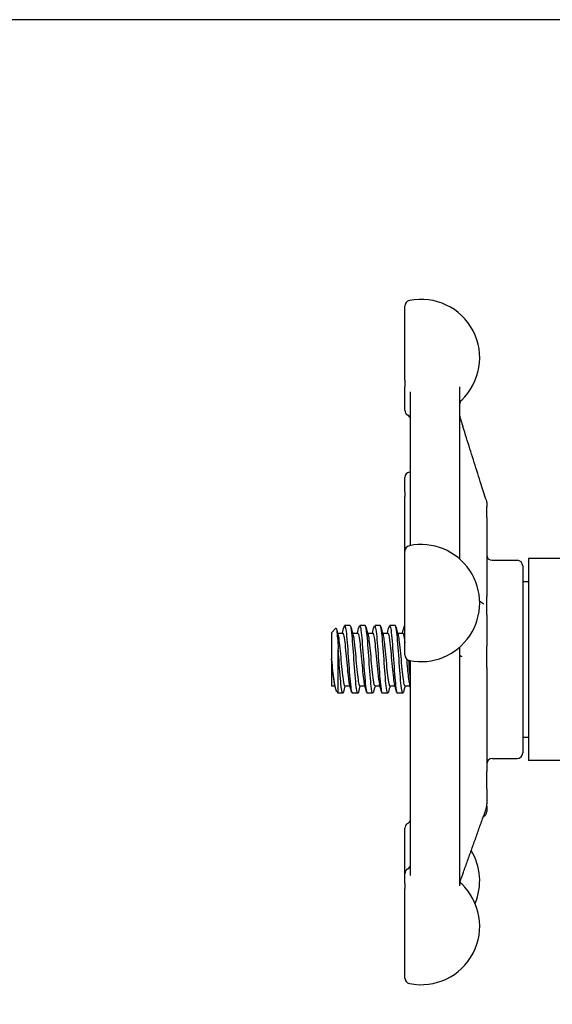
# Model space of a CAD drawing. Header units: inches. Extents: x 5 to 1128, y -85 to 748.
# Tile 354 of 656: x 465.86 to 468.81, y 694.47 to 699.94. Entities that reach past the tile are written whole.
import ezdxf

# ---------------------------------------------------------------- set-up
doc = ezdxf.new("R2010")
doc.units = ezdxf.units.IN
doc.header["$LTSCALE"] = 32
doc.header["$MEASUREMENT"] = 0
doc.layers.add('Dimension (ANSI)', color=7, linetype='Continuous', lineweight=25)
doc.layers.add('Visible (ANSI)', color=7, linetype='Continuous', lineweight=30)
doc.styles.add('Note Text (ANSI)', font='tahoma.ttf')
doc.dimstyles.new('SB Fraction-16 (ANSI)', dxfattribs={"dimscale": 32, "dimtxt": 0.125, "dimasz": 0.098425, "dimexe": 0.125, "dimexo": 0.0625, "dimgap": 0.031496, "dimtad": 0, "dimtih": 1, "dimtoh": 1, "dimdec": 4, "dimrnd": 1e-08, "dimzin": 0, "dimdsep": 46, "dimlunit": 5, "dimtxsty": 'Note Text (ANSI)', "dimcen": 0.09, "dimdle": 0.393701, "dimclrd": 256, "dimclre": 256, "dimclrt": 256, "dimadec": 0, "dimazin": 3, "dimtfac": 0.96, "dimtofl": 0, "dimtmove": 0, "dimatfit": 3, "dimfxl": 1, "dimfrac": 2, "dimtolj": 1, "dimtzin": 12, "dimlwd": -1, "dimlwe": -1, "dimarcsym": 0})

# ---------------------------------------------------------------- blocks, each defined once
blk = doc.blocks.new('*D19')
at = {"layer": 'Defpoints', "color": 0, "transparency": 16777216}
for p in [(484.7806, 699.9398), (324.6849, 555.9398), (484.7806, 555.9398)]:
    blk.add_point(p, dxfattribs=at)
at = {"layer": 'Dimension (ANSI)', "transparency": 16777216}
for p, q in [((482.7806, 699.9398), (320.6849, 699.9398)), ((324.6849, 696.7902), (324.6849, 635.4544)), ((324.6849, 559.0894), (324.6849, 629.4252)), ((482.7806, 555.9398), (320.6849, 555.9398))]:
    blk.add_line(p, q, dxfattribs=at)
for points in [[(324.16, 696.7902), (325.2098, 696.7902), (324.6849, 699.9398)], [(324.16, 559.0894), (325.2098, 559.0894), (324.6849, 555.9398)]]:
    blk.add_solid(points, dxfattribs=at)
at = {"layer": 'Dimension (ANSI)', "transparency": 16777216, "insert": (320.5519, 634.4465), "char_height": 4, "attachment_point": 1, "style": 'Note Text (ANSI)'}
blk.add_mtext('\\A1;144', dxfattribs=at)

msp = doc.modelspace()

# ---------------------------------------------------------------- linework, layer by layer
at = {"layer": 'Visible (ANSI)'}
for p, q in [((467.99627, 697.93916), (467.99627, 698.35062)), ((467.99627, 697.93916), (467.99627, 697.90424)), ((467.99627, 697.77223), (467.99627, 697.90424)), ((468.30002, 697.90136), (468.30002, 696.94669)), ((468.02752, 697.02152), (468.02752, 697.87471)), ((467.99627, 697.31962), (467.99627, 697.39846)), ((468.44571, 697.27769), (468.41465, 697.37606)), ((467.99627, 697.31962), (467.99627, 697.29323)), ((467.99627, 696.98969), (467.99627, 697.29323)), ((468.45002, 697.25891), (468.45002, 697.25893)), ((468.45002, 697.25891), (468.45002, 697.23657)), ((468.45002, 697.17641), (468.45002, 697.23657)), ((468.45002, 697.17641), (468.45002, 696.73801)), ((467.99627, 696.41406), (467.99627, 696.98969)), ((468.68127, 696.94986), (468.68127, 695.82822)), ((469.23877, 696.94986), (468.68127, 696.94986)), ((468.48127, 696.93904), (468.61877, 696.93904)), ((468.65002, 696.90779), (468.65002, 695.87029)), ((468.65002, 696.82079), (468.68127, 696.82079)), ((468.45002, 696.63573), (468.45002, 696.73801)), ((468.45002, 696.63573), (468.45002, 696.46334)), ((467.69294, 696.57654), (467.66205, 696.57654)), ((467.77627, 696.57654), (467.74538, 696.57654)), ((467.85961, 696.57654), (467.82872, 696.57654)), ((467.94294, 696.57654), (467.91205, 696.57654)), ((467.99627, 696.57654), (467.99538, 696.57654)), ((467.58877, 696.536), (467.61324, 696.56248)), ((467.58877, 696.536), (467.58877, 696.39227)), ((467.62261, 696.53487), (467.65127, 696.53487)), ((467.70594, 696.53487), (467.73461, 696.53487)), ((467.78928, 696.53487), (467.81794, 696.53487)), ((467.87261, 696.53487), (467.90127, 696.53487)), ((467.95594, 696.53487), (467.98461, 696.53487)), ((468.30002, 696.45705), (468.30002, 695.13258)), ((468.45002, 696.34394), (468.45002, 696.46334)), ((467.62624, 696.20154), (467.62624, 696.44747)), ((467.58877, 696.38905), (467.58877, 696.39227)), ((467.58877, 696.38905), (467.58877, 696.24321)), ((468.02627, 696.37708), (468.02627, 696.18519)), ((468.02752, 695.18903), (468.02752, 696.36904)), ((468.45002, 696.34394), (468.45002, 695.76628)), ((467.58877, 696.24321), (467.60738, 696.24321)), ((467.66205, 696.24321), (467.69071, 696.24321)), ((467.74538, 696.24321), (467.77405, 696.24321)), ((467.82871, 696.24321), (467.85738, 696.24321)), ((467.91205, 696.24321), (467.94071, 696.24321)), ((467.99538, 696.24321), (468.02405, 696.24321)), ((467.61811, 696.21034), (467.62624, 696.20154)), ((467.65127, 696.20154), (467.62624, 696.20154)), ((467.73461, 696.20154), (467.70372, 696.20154)), ((467.81794, 696.20154), (467.78705, 696.20154)), ((467.90127, 696.20154), (467.87038, 696.20154)), ((467.98461, 696.20154), (467.95372, 696.20154)), ((468.02627, 696.18519), (468.02752, 696.18394)), ((468.65002, 695.95729), (468.68127, 695.95729)), ((468.48127, 695.83904), (468.61877, 695.83904)), ((469.23877, 695.82822), (468.68127, 695.82822)), ((468.45002, 695.67163), (468.45002, 695.76628)), ((468.45002, 695.67163), (468.45002, 695.58743)), ((468.45002, 695.5738), (468.45002, 695.58743)), ((468.45002, 695.5738), (468.45002, 695.54529)), ((467.99627, 695.19919), (467.99627, 695.45183)), ((467.99627, 695.145), (467.99627, 695.19919)), ((467.99627, 695.145), (467.99627, 695.11846)), ((467.99627, 694.62081), (467.99627, 695.11846))]:
    msp.add_line(p, q, dxfattribs=at)
for centre, radius, start, end in [((468.02752, 698.35062), 0.03125, 101.53696, 180), ((468.08627, 698.0628), 0.325, 313.44984, 101.53696), ((468.33127, 697.80417), 0.03125, 133.44984, 180), ((468.02752, 697.77223), 0.03125, 180, 240), ((467.99627, 697.71811), 0.03125, 34.45908, 60), ((468.02752, 697.39846), 0.03125, 101.53696, 180), ((468.08627, 697.11065), 0.325, 100.41457, 101.53696), ((468.02752, 696.98969), 0.03125, 101.53696, 180), ((468.08627, 696.70187), 0.325, 258.46304, 101.53696), ((468.48127, 696.97029), 0.03125, 180, 270), ((468.61877, 696.90779), 0.03125, 0, 90), ((468.02752, 696.41406), 0.03125, 180, 258.46304), ((468.61877, 695.87029), 0.03125, 270, 0), ((468.48127, 695.80779), 0.03125, 90, 180), ((468.41877, 695.54529), 0.03125, 294.35359, 0), ((468.02752, 695.45183), 0.03125, 120, 180), ((467.99627, 695.50595), 0.03125, 300, 0), ((468.08627, 695.16126), 0.325, 337.12808, 31.09126), ((467.99627, 695.25332), 0.03125, 300, 0), ((468.02752, 695.19919), 0.03125, 120, 180), ((468.08627, 694.90862), 0.325, 258.46304, 46.55016), ((468.33127, 695.16725), 0.03125, 180, 226.55016), ((468.02752, 694.62081), 0.03125, 180, 258.46304)]:
    msp.add_arc(centre, radius, start, end, dxfattribs=at)
for points, knots in [([(468.02752, 697.7286), (468.02708, 697.72917), (468.02654, 697.72984), (468.02487, 697.73194), (468.02357, 697.73356), (468.02204, 697.73579)], [0.1804832, 0.1804832, 0.1804832, 0.1804832, 0.212229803, 0.212229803, 0.265287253, 0.265287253, 0.265287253, 0.265287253]), ([(468.30002, 697.745), (468.30002, 697.74484), (468.30002, 697.74467), (468.30002, 697.74448), (468.30002, 697.74444), (468.30002, 697.74435), (468.30002, 697.7443), (468.30002, 697.74411), (468.30002, 697.74399), (468.30002, 697.74362), (468.30002, 697.74338), (468.30003, 697.74218), (468.30003, 697.74127), (468.30008, 697.7398), (468.30009, 697.73942), (468.30013, 697.73887), (468.30014, 697.73872), (468.30016, 697.7384), (468.30018, 697.73823), (468.30021, 697.73791), (468.30021, 697.73784), (468.30023, 697.73769), (468.30024, 697.73761), (468.30025, 697.73748), (468.30026, 697.73744), (468.30027, 697.73736), (468.30027, 697.73732), (468.30029, 697.73721), (468.3003, 697.73713), (468.30032, 697.73697), (468.30033, 697.73688), (468.30039, 697.73647), (468.30043, 697.73628), (468.30077, 697.73445), (468.30138, 697.7329), (468.303, 697.72813), (468.30372, 697.72595), (468.30543, 697.72077), (468.30645, 697.71765), (468.30912, 697.70938), (468.31087, 697.70394), (468.31456, 697.69237), (468.31654, 697.68613), (468.31851, 697.67991)], [0, 0, 0, 0, 0.00164292, 0.00164292, 0.00196125, 0.00196125, 0.00298974, 0.00298974, 0.00572935, 0.00572935, 0.01119146, 0.01119146, 0.03370338, 0.03370338, 0.0412057, 0.0412057, 0.04370719, 0.04370719, 0.04627853, 0.04627853, 0.04690987, 0.04690987, 0.04754769, 0.04754769, 0.0478618, 0.0478618, 0.0481756, 0.0481756, 0.04880633, 0.04880633, 0.04976091, 0.04976091, 0.053868, 0.053868, 0.09357288, 0.09357288, 0.11889448, 0.11889448, 0.14943752, 0.14943752, 0.19601989, 0.19601989, 0.24613165, 0.24613165, 0.24613165, 0.24613165]), ([(468.41465, 697.37606), (468.40825, 697.39632), (468.40185, 697.41658), (468.38904, 697.4571), (468.38264, 697.47736), (468.36982, 697.51787), (468.36341, 697.53813), (468.35059, 697.57864), (468.34417, 697.59889), (468.33134, 697.6394), (468.32493, 697.65966), (468.31851, 697.67991)], [0.79930693, 0.79930693, 0.79930693, 0.79930693, 0.96239802, 0.96239802, 1.12548911, 1.12548911, 1.2885802, 1.2885802, 1.4516713, 1.4516713, 1.61476239, 1.61476239, 1.61476239, 1.61476239]), ([(468.44571, 697.27769), (468.44663, 697.27479), (468.44745, 697.27219), (468.44848, 697.26885), (468.4488, 697.26786), (468.44921, 697.26612), (468.44929, 697.26577), (468.44942, 697.2651), (468.44948, 697.26478), (468.44957, 697.26427), (468.4496, 697.26411), (468.44965, 697.26378), (468.44968, 697.26361), (468.44972, 697.2633), (468.44974, 697.26317), (468.44978, 697.26283), (468.44981, 697.26262), (468.44986, 697.26221), (468.44988, 697.26201), (468.44991, 697.26166), (468.44992, 697.26152), (468.44994, 697.26127), (468.44995, 697.26116), (468.44995, 697.26103), (468.44996, 697.26101), (468.44996, 697.26096), (468.44996, 697.26094), (468.44996, 697.2609), (468.44996, 697.26088), (468.44997, 697.26083), (468.44997, 697.2608), (468.44998, 697.26067), (468.44998, 697.26056), (468.45, 697.26009), (468.45002, 697.25966), (468.45002, 697.25911), (468.45002, 697.25902), (468.45002, 697.25893)], [0, 0, 0, 0, 0.028982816, 0.028982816, 0.05221636, 0.05221636, 0.057556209, 0.057556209, 0.061572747, 0.061572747, 0.063126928, 0.063126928, 0.064665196, 0.064665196, 0.065673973, 0.065673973, 0.067280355, 0.067280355, 0.068867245, 0.068867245, 0.070087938, 0.070087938, 0.070903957, 0.070903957, 0.071082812, 0.071082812, 0.071262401, 0.071262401, 0.07144218, 0.07144218, 0.071803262, 0.071803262, 0.073228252, 0.073228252, 0.077545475, 0.077545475, 0.078343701, 0.078343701, 0.078343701, 0.078343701]), ([(468.41953, 696.70692), (468.41965, 696.70685), (468.41985, 696.70673), (468.42054, 696.70633), (468.42105, 696.70603), (468.42232, 696.70525), (468.4231, 696.70475), (468.42614, 696.70268), (468.42824, 696.70099), (468.43029, 696.69921), (468.43074, 696.69881), (468.4315, 696.69813), (468.43181, 696.69784), (468.43186, 696.6978), (468.43186, 696.6978), (468.43186, 696.6978)], [0, 0, 0, 0, 0.006478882, 0.006478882, 0.014369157, 0.014369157, 0.024576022, 0.024576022, 0.055283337, 0.055283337, 0.065104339, 0.065104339, 0.075795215, 0.075795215, 0.07659181, 0.07659181, 0.07659181, 0.07659181]), ([(467.65851, 696.56967), (467.65978, 696.57449), (467.66105, 696.57687), (467.66232, 696.5765), (467.66633, 696.57534), (467.67034, 696.54685), (467.67435, 696.50147), (467.67836, 696.45609), (467.68237, 696.39482), (467.68639, 696.34008), (467.6904, 696.28536), (467.69441, 696.23836), (467.69842, 696.21631), (467.70018, 696.20659), (467.70195, 696.20181), (467.70372, 696.20186)], [7.5869975, 7.5869975, 7.5869975, 7.5869975, 7.8744508, 7.8744508, 7.8744508, 8.7817425, 8.7817425, 8.7817425, 9.688944, 9.688944, 9.688944, 10.5960559, 10.5960559, 10.5960559, 10.9955743, 10.9955743, 10.9955743, 10.9955743]), ([(467.73815, 696.20818), (467.7342, 696.19352), (467.73025, 696.20438), (467.72631, 696.23705), (467.72214, 696.27157), (467.71797, 696.32971), (467.7138, 696.38866), (467.70975, 696.4459), (467.7057, 696.50255), (467.70165, 696.53751), (467.69875, 696.56259), (467.69584, 696.5761), (467.69294, 696.57633)], [-17.5457438, -17.5457438, -17.5457438, -17.5457438, -16.6531776, -16.6531776, -16.6531776, -15.710016, -15.710016, -15.710016, -14.7941843, -14.7941843, -14.7941843, -14.1371669, -14.1371669, -14.1371669, -14.1371669]), ([(467.74184, 696.56962), (467.7434, 696.57551), (467.74497, 696.57775), (467.74653, 696.57584), (467.75054, 696.57095), (467.75455, 696.5389), (467.75855, 696.49143), (467.76256, 696.44396), (467.76657, 696.3821), (467.77058, 696.32848), (467.77459, 696.27486), (467.77859, 696.23063), (467.7826, 696.21199), (467.78408, 696.20509), (467.78557, 696.20175), (467.78705, 696.20182)], [13.8701828, 13.8701828, 13.8701828, 13.8701828, 14.2236185, 14.2236185, 14.2236185, 15.130291, 15.130291, 15.130291, 16.0368774, 16.0368774, 16.0368774, 16.9433783, 16.9433783, 16.9433783, 17.2787596, 17.2787596, 17.2787596, 17.2787596]), ([(467.82148, 696.20827), (467.81797, 696.19547), (467.81446, 696.20202), (467.81095, 696.22698), (467.80689, 696.25583), (467.80284, 696.30855), (467.79878, 696.36545), (467.79473, 696.4222), (467.79069, 696.48183), (467.78664, 696.52213), (467.78318, 696.55654), (467.77973, 696.5762), (467.77627, 696.57646)], [-23.8289291, -23.8289291, -23.8289291, -23.8289291, -23.0349282, -23.0349282, -23.0349282, -22.1173036, -22.1173036, -22.1173036, -21.2019377, -21.2019377, -21.2019377, -20.4203522, -20.4203522, -20.4203522, -20.4203522]), ([(467.82517, 696.56959), (467.82701, 696.57647), (467.82885, 696.57832), (467.83068, 696.57449), (467.83469, 696.56612), (467.83869, 696.53088), (467.8427, 696.48164), (467.8467, 696.4324), (467.85071, 696.37023), (467.85471, 696.31785), (467.85872, 696.26547), (467.86272, 696.224), (467.86673, 696.20861), (467.86795, 696.20393), (467.86916, 696.20168), (467.87038, 696.20177)], [20.1533681, 20.1533681, 20.1533681, 20.1533681, 20.5685395, 20.5685395, 20.5685395, 21.474622, 21.474622, 21.474622, 22.3806227, 22.3806227, 22.3806227, 23.2865421, 23.2865421, 23.2865421, 23.5619449, 23.5619449, 23.5619449, 23.5619449]), ([(467.90481, 696.20835), (467.9017, 696.197), (467.89859, 696.20054), (467.89548, 696.21915), (467.89146, 696.2432), (467.88744, 696.29188), (467.88342, 696.34729), (467.8794, 696.40265), (467.87538, 696.46351), (467.87137, 696.50752), (467.86745, 696.55048), (467.86353, 696.57647), (467.85961, 696.57654)], [-30.1121144, -30.1121144, -30.1121144, -30.1121144, -29.4082729, -29.4082729, -29.4082729, -28.4988988, -28.4988988, -28.4988988, -27.5903346, -27.5903346, -27.5903346, -26.7035376, -26.7035376, -26.7035376, -26.7035376]), ([(467.90851, 696.56959), (467.9106, 696.57736), (467.91269, 696.57862), (467.91478, 696.57258), (467.91878, 696.56101), (467.92279, 696.52291), (467.92679, 696.47218), (467.93079, 696.42146), (467.9348, 696.35921), (467.9388, 696.30815), (467.9428, 696.2571), (467.9468, 696.21835), (467.95081, 696.20603), (467.95178, 696.20305), (467.95275, 696.20164), (467.95372, 696.20173)], [26.4365534, 26.4365534, 26.4365534, 26.4365534, 26.9094187, 26.9094187, 26.9094187, 27.8149406, 27.8149406, 27.8149406, 28.7203847, 28.7203847, 28.7203847, 29.6257517, 29.6257517, 29.6257517, 29.8451302, 29.8451302, 29.8451302, 29.8451302]), ([(467.98815, 696.20846), (467.98551, 696.19881), (467.98288, 696.19956), (467.98025, 696.21156), (467.9762, 696.23003), (467.97215, 696.27471), (467.9681, 696.32895), (467.96405, 696.38312), (467.96001, 696.44561), (467.95596, 696.49318), (467.95192, 696.54068), (467.94788, 696.57223), (467.94384, 696.57611), (467.94354, 696.5764), (467.94324, 696.57653), (467.94294, 696.57652)], [-36.3952997, -36.3952997, -36.3952997, -36.3952997, -35.7999471, -35.7999471, -35.7999471, -34.8837719, -34.8837719, -34.8837719, -33.9686925, -33.9686925, -33.9686925, -33.0546668, -33.0546668, -33.0546668, -32.9867229, -32.9867229, -32.9867229, -32.9867229]), ([(467.61324, 696.56248), (467.61355, 696.56281), (467.61385, 696.56291), (467.61552, 696.56224), (467.61685, 696.55715), (467.61954, 696.53842), (467.62088, 696.52477), (467.62357, 696.49042), (467.6249, 696.46991), (467.62624, 696.44747)], [-0.57910031, -0.57910031, -0.57910031, -0.57910031, -0.53987265, -0.53987265, -0.36414387, -0.36414387, -0.18418584, -0.18418584, 0, 0, 0, 0]), ([(467.62487, 696.5265), (467.62565, 696.52369), (467.62644, 696.52015), (467.62723, 696.51588), (467.6315, 696.4927), (467.63577, 696.44872), (467.64004, 696.40194), (467.64431, 696.35517), (467.64858, 696.3069), (467.65285, 696.27688), (467.65592, 696.25534), (467.65898, 696.24363), (467.66205, 696.24342)], [8.1921353, 8.1921353, 8.1921353, 8.1921353, 8.3701398, 8.3701398, 8.3701398, 9.3362117, 9.3362117, 9.3362117, 10.3021816, 10.3021816, 10.3021816, 10.9955743, 10.9955743, 10.9955743, 10.9955743]), ([(467.65127, 696.53482), (467.6518, 696.53485), (467.65233, 696.53453), (467.65286, 696.53383), (467.65713, 696.52822), (467.6614, 696.49858), (467.66567, 696.45703), (467.66994, 696.41549), (467.67422, 696.3632), (467.67849, 696.32157), (467.68181, 696.28918), (467.68513, 696.26394), (467.68845, 696.2516)], [7.8539816, 7.8539816, 7.8539816, 7.8539816, 7.9736666, 7.9736666, 7.9736666, 8.9397805, 8.9397805, 8.9397805, 9.9057922, 9.9057922, 9.9057922, 10.6574206, 10.6574206, 10.6574206, 10.6574206]), ([(467.7082, 696.5264), (467.7111, 696.51567), (467.71399, 696.49533), (467.71689, 696.46865), (467.72116, 696.42933), (467.72543, 696.37732), (467.72969, 696.33387), (467.73396, 696.29044), (467.73823, 696.25677), (467.7425, 696.24665), (467.74346, 696.24436), (467.74442, 696.24329), (467.74538, 696.24336)], [14.4753206, 14.4753206, 14.4753206, 14.4753206, 15.1305271, 15.1305271, 15.1305271, 16.0959005, 16.0959005, 16.0959005, 17.061177, 17.061177, 17.061177, 17.2787596, 17.2787596, 17.2787596, 17.2787596]), ([(467.73461, 696.53459), (467.73725, 696.53447), (467.73989, 696.52596), (467.74253, 696.50963), (467.74679, 696.48325), (467.75106, 696.43717), (467.75533, 696.39024), (467.7596, 696.34331), (467.76387, 696.29684), (467.76813, 696.26982), (467.76935, 696.2621), (467.77057, 696.25604), (467.77179, 696.25168)], [14.1371669, 14.1371669, 14.1371669, 14.1371669, 14.734342, 14.734342, 14.734342, 15.6997554, 15.6997554, 15.6997554, 16.6650715, 16.6650715, 16.6650715, 16.9406059, 16.9406059, 16.9406059, 16.9406059]), ([(467.79153, 696.52651), (467.79225, 696.52394), (467.79297, 696.52075), (467.79369, 696.51695), (467.79795, 696.49448), (467.8022, 696.45116), (467.80646, 696.40463), (467.81091, 696.35595), (467.81537, 696.30523), (467.81982, 696.2748), (467.82278, 696.25453), (467.82575, 696.24369), (467.82871, 696.24349)], [20.7585059, 20.7585059, 20.7585059, 20.7585059, 20.9213285, 20.9213285, 20.9213285, 21.8840483, 21.8840483, 21.8840483, 22.8911764, 22.8911764, 22.8911764, 23.5619449, 23.5619449, 23.5619449, 23.5619449]), ([(467.81794, 696.53483), (467.8184, 696.53485), (467.81887, 696.53461), (467.81933, 696.53407), (467.8236, 696.52915), (467.82786, 696.50022), (467.83213, 696.45908), (467.8366, 696.416), (467.84106, 696.36082), (467.84553, 696.31794), (467.84873, 696.28724), (467.85192, 696.26356), (467.85512, 696.25168)], [20.4203522, 20.4203522, 20.4203522, 20.4203522, 20.5253788, 20.5253788, 20.5253788, 21.4902198, 21.4902198, 21.4902198, 22.5004247, 22.5004247, 22.5004247, 23.2237912, 23.2237912, 23.2237912, 23.2237912]), ([(467.87487, 696.5265), (467.87835, 696.51356), (467.88183, 696.48638), (467.88531, 696.45182), (467.88965, 696.40877), (467.89399, 696.35554), (467.89833, 696.31454), (467.90266, 696.27355), (467.907, 696.24598), (467.91134, 696.24342), (467.91157, 696.24328), (467.91181, 696.24321), (467.91205, 696.24322)], [27.0416912, 27.0416912, 27.0416912, 27.0416912, 27.8292662, 27.8292662, 27.8292662, 28.8105395, 28.8105395, 28.8105395, 29.7914432, 29.7914432, 29.7914432, 29.8451302, 29.8451302, 29.8451302, 29.8451302]), ([(467.90127, 696.53469), (467.90456, 696.53443), (467.90785, 696.52082), (467.91115, 696.4963), (467.91548, 696.46398), (467.91982, 696.41367), (467.92416, 696.36653), (467.9285, 696.31941), (467.93284, 696.27686), (467.93717, 696.25677), (467.9376, 696.2548), (467.93803, 696.25304), (467.93845, 696.25151)], [26.7035376, 26.7035376, 26.7035376, 26.7035376, 27.4478945, 27.4478945, 27.4478945, 28.4293123, 28.4293123, 28.4293123, 29.4103592, 29.4103592, 29.4103592, 29.5069765, 29.5069765, 29.5069765, 29.5069765]), ([(467.9582, 696.52631), (467.95991, 696.52015), (467.96162, 696.51068), (467.96333, 696.49823), (467.96765, 696.46667), (467.97198, 696.41687), (467.97631, 696.3697), (467.98064, 696.32254), (467.98497, 696.27938), (467.98929, 696.2583), (467.99132, 696.24842), (467.99335, 696.24352), (467.99538, 696.24355)], [33.3248765, 33.3248765, 33.3248765, 33.3248765, 33.7114291, 33.7114291, 33.7114291, 34.6905352, 34.6905352, 34.6905352, 35.6692919, 35.6692919, 35.6692919, 36.1283155, 36.1283155, 36.1283155, 36.1283155]), ([(467.98461, 696.53459), (467.98613, 696.53468), (467.98765, 696.53197), (467.98917, 696.52632), (467.99154, 696.51754), (467.99391, 696.50179), (467.99627, 696.48178)], [32.98672286, 32.98672286, 32.98672286, 32.98672286, 33.33090486, 33.33090486, 33.33090486, 33.86631356, 33.86631356, 33.86631356, 33.86631356]), ([(467.65481, 696.20823), (467.65434, 696.20645), (467.65387, 696.20501), (467.6534, 696.20394), (467.64939, 696.1949), (467.64539, 696.21289), (467.64138, 696.25132), (467.63737, 696.28981), (467.63336, 696.34799), (467.62934, 696.40452), (467.62831, 696.41911), (467.62727, 696.43356), (467.62624, 696.44747)], [-11.2625585, -11.2625585, -11.2625585, -11.2625585, -11.1558883, -11.1558883, -11.1558883, -10.2497289, -10.2497289, -10.2497289, -9.3421105, -9.3421105, -9.3421105, -9.107885, -9.107885, -9.107885, -9.107885]), ([(468.31229, 696.40406), (468.31229, 696.40406), (468.3122, 696.40409), (468.31173, 696.40429), (468.31118, 696.40451), (468.30951, 696.40521), (468.30834, 696.40572), (468.30627, 696.40674), (468.30534, 696.40723), (468.30398, 696.408), (468.30349, 696.40829), (468.30275, 696.40874), (468.30251, 696.40888), (468.30238, 696.40896)], [0.181698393, 0.181698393, 0.181698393, 0.181698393, 0.189497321, 0.189497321, 0.201717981, 0.201717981, 0.21693936, 0.21693936, 0.228645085, 0.228645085, 0.23621381, 0.23621381, 0.243474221, 0.243474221, 0.243474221, 0.243474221]), ([(467.61811, 696.21034), (467.61746, 696.21104), (467.61681, 696.21206), (467.61383, 696.21829), (467.61148, 696.22733), (467.60672, 696.25247), (467.60437, 696.26803), (467.59961, 696.30334), (467.59726, 696.32253), (467.59285, 696.35908), (467.59084, 696.37585), (467.58877, 696.39227)], [-0.68972155, -0.68972155, -0.68972155, -0.68972155, -0.64162523, -0.64162523, -0.47009117, -0.47009117, -0.30597672, -0.30597672, -0.14928046, -0.14928046, -0.02134877, -0.02134877, -0.02134877, -0.02134877]), ([(467.58877, 696.38905), (467.59305, 696.34206), (467.59732, 696.29572), (467.60159, 696.26903), (467.60277, 696.26168), (467.60395, 696.25588), (467.60512, 696.25167)], [3.1415374, 3.1415374, 3.1415374, 3.1415374, 4.1081736, 4.1081736, 4.1081736, 4.3742353, 4.3742353, 4.3742353, 4.3742353]), ([(468.00515, 696.39227), (468.00848, 696.35571), (468.01181, 696.31888), (468.01514, 696.29162), (468.01736, 696.2735), (468.01957, 696.25988), (468.02179, 696.25179)], [34.5355711, 34.5355711, 34.5355711, 34.5355711, 35.2890397, 35.2890397, 35.2890397, 35.7901619, 35.7901619, 35.7901619, 35.7901619]), ([(468.01651, 696.38485), (468.01929, 696.34572), (468.02206, 696.30684), (468.02483, 696.27563), (468.02531, 696.27022), (468.02579, 696.26506), (468.02627, 696.26015)], [34.58007921, 34.58007921, 34.58007921, 34.58007921, 35.20708057, 35.20708057, 35.20708057, 35.31578917, 35.31578917, 35.31578917, 35.31578917]), ([(468.02752, 696.36904), (468.02752, 696.37239), (468.02685, 696.37557), (468.02518, 696.38011), (468.02431, 696.38173), (468.02348, 696.383)], [0, 0, 0, 0, 0.016522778, 0.016522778, 0.029681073, 0.029681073, 0.029681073, 0.029681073]), ([(468.30002, 695.68476), (468.30004, 695.68479), (468.30005, 695.68482), (468.30048, 695.68565), (468.3009, 695.68645), (468.30138, 695.68742), (468.3015, 695.68766), (468.30167, 695.68802), (468.30173, 695.68816), (468.30186, 695.68844), (468.30191, 695.68856), (468.30196, 695.68868), (468.30197, 695.6887), (468.30197, 695.6887)], [0.079102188, 0.079102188, 0.079102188, 0.079102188, 0.079358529, 0.079358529, 0.086578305, 0.086578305, 0.089065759, 0.089065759, 0.090831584, 0.090831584, 0.093412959, 0.093412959, 0.09548736, 0.09548736, 0.09548736, 0.09548736]), ([(468.44928, 695.5769), (468.44928, 695.5769), (468.44928, 695.5769), (468.44927, 695.57687), (468.44927, 695.57685), (468.44926, 695.57679), (468.44926, 695.57676), (468.44924, 695.57667), (468.44924, 695.57664), (468.44923, 695.57657), (468.44922, 695.57652), (468.4492, 695.57642), (468.44919, 695.57636), (468.44918, 695.57623), (468.44917, 695.57617), (468.44914, 695.57597), (468.44912, 695.57584), (468.44902, 695.57521), (468.44896, 695.57478), (468.44877, 695.57355), (468.44864, 695.5728), (468.44812, 695.56995), (468.44763, 695.56769), (468.44639, 695.56257), (468.44563, 695.55968), (468.44404, 695.55405), (468.44321, 695.55125), (468.44107, 695.54424), (468.43972, 695.54005), (468.43659, 695.53068), (468.4348, 695.52563), (468.43303, 695.52068)], [0.28524096, 0.28524096, 0.28524096, 0.28524096, 0.28654665, 0.28654665, 0.28782229, 0.28782229, 0.28881832, 0.28881832, 0.28931607, 0.28931607, 0.28981637, 0.28981637, 0.29031918, 0.29031918, 0.29082049, 0.29082049, 0.29183026, 0.29183026, 0.29589931, 0.29589931, 0.30383559, 0.30383559, 0.32491708, 0.32491708, 0.34766188, 0.34766188, 0.36968253, 0.36968253, 0.40387291, 0.40387291, 0.44899387, 0.44899387, 0.44899387, 0.44899387]), ([(468.31814, 695.19936), (468.32581, 695.22078), (468.33348, 695.24219), (468.34882, 695.28503), (468.35648, 695.30645), (468.37181, 695.34929), (468.37947, 695.37071), (468.39479, 695.41355), (468.40244, 695.43498), (468.41775, 695.47783), (468.42539, 695.49925), (468.43303, 695.52068)], [0.50186624, 0.50186624, 0.50186624, 0.50186624, 0.69684315, 0.69684315, 0.89182006, 0.89182006, 1.08679697, 1.08679697, 1.28177388, 1.28177388, 1.47675079, 1.47675079, 1.47675079, 1.47675079]), ([(468.30002, 695.25528), (468.30002, 695.25528), (468.30002, 695.25524), (468.30002, 695.25505), (468.30002, 695.25483), (468.30002, 695.25452), (468.30002, 695.2544), (468.30002, 695.25431), (468.30002, 695.25429), (468.30002, 695.25429)], [0.002637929, 0.002637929, 0.002637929, 0.002637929, 0.003799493, 0.003799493, 0.010735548, 0.010735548, 0.015367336, 0.015367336, 0.01705686, 0.01705686, 0.01705686, 0.01705686]), ([(468.31814, 695.19936), (468.31574, 695.19268), (468.31329, 695.18591), (468.30963, 695.17666), (468.30841, 695.17369), (468.30619, 695.16852), (468.3052, 695.16632), (468.30337, 695.16241), (468.30256, 695.16073), (468.30161, 695.15872), (468.30149, 695.15845), (468.30137, 695.15819)], [0, 0, 0, 0, 0.06088523, 0.06088523, 0.09170451, 0.09170451, 0.11481676, 0.11481676, 0.1302488, 0.1302488, 0.13258663, 0.13258663, 0.13258663, 0.13258663])]:
    msp.add_open_spline(points, degree=3, knots=knots, dxfattribs=at)
for points in [[(468.41953, 696.70692), (468.41673, 696.70858), (468.41392, 696.71024), (468.41112, 696.7119)], [(467.64905, 696.53487), (467.65223, 696.54654), (467.65538, 696.55822), (467.65851, 696.5699)], [(467.69648, 696.5699), (467.70035, 696.55546), (467.70425, 696.54103), (467.7082, 696.52662)], [(467.73238, 696.53487), (467.73556, 696.54654), (467.73871, 696.55822), (467.74184, 696.5699)], [(467.77981, 696.5699), (467.78368, 696.55546), (467.78758, 696.54103), (467.79153, 696.52662)], [(467.81571, 696.53487), (467.81889, 696.54654), (467.82204, 696.55822), (467.82517, 696.5699)], [(467.86315, 696.5699), (467.86702, 696.55546), (467.87092, 696.54103), (467.87487, 696.52662)], [(467.89905, 696.53487), (467.90223, 696.54654), (467.90538, 696.55822), (467.90851, 696.5699)], [(467.94648, 696.5699), (467.95035, 696.55546), (467.95425, 696.54103), (467.9582, 696.52662)], [(467.98238, 696.53487), (467.98556, 696.54654), (467.98871, 696.55822), (467.99184, 696.5699)], [(467.99184, 696.56965), (467.99332, 696.57505), (467.9948, 696.57714), (467.99627, 696.57584)], [(467.61617, 696.55864), (467.61905, 696.54796), (467.62194, 696.53728), (467.62487, 696.52662)], [(468.30238, 696.40896), (468.30159, 696.40942), (468.30081, 696.40989), (468.30002, 696.41035)], [(467.6128, 696.22322), (467.61026, 696.23264), (467.6077, 696.24206), (467.60512, 696.25147)], [(467.66428, 696.24321), (467.66109, 696.23154), (467.65795, 696.21987), (467.65481, 696.20818)], [(467.70017, 696.20818), (467.6963, 696.22262), (467.69241, 696.23705), (467.68845, 696.25147)], [(467.74761, 696.24321), (467.74443, 696.23154), (467.74128, 696.21987), (467.73815, 696.20818)], [(467.78351, 696.20818), (467.77964, 696.22262), (467.77574, 696.23705), (467.77179, 696.25147)], [(467.83094, 696.24321), (467.82776, 696.23154), (467.82461, 696.21987), (467.82148, 696.20818)], [(467.86684, 696.20818), (467.86297, 696.22262), (467.85907, 696.23705), (467.85512, 696.25147)], [(467.91428, 696.24321), (467.91109, 696.23154), (467.90795, 696.21987), (467.90481, 696.20818)], [(467.95017, 696.20818), (467.9463, 696.22262), (467.94241, 696.23705), (467.93845, 696.25147)], [(467.99761, 696.24321), (467.99443, 696.23154), (467.99128, 696.21987), (467.98815, 696.20818)], [(468.02627, 696.23502), (468.02478, 696.24051), (468.02329, 696.24599), (468.02179, 696.25147)]]:
    msp.add_open_spline(points, degree=3, dxfattribs=at)

# ---------------------------------------------------------------- dimensions: what is measured, and where the dimension line sits
at = {"layer": 'Dimension (ANSI)'}
dim = msp.add_linear_dim(base=(324.68489, 555.93978), p1=(484.78063, 699.93978), p2=(484.78063, 555.93978), angle=90, dimstyle='SB Fraction-16 (ANSI)', override={"dimgap": 0.031496, "dimdec": 4, "dimtol": 0, "dimlim": 0, "dimtp": 0, "dimtm": 0, "dimtdec": 2, "dimatfit": 1}, dxfattribs=at)
dim.commit()
dim.dimension.update_dxf_attribs({"geometry": '*D19', "text_midpoint": (324.68489, 632.43978), "dimtype": 160})

doc.saveas('drawing.dxf')
